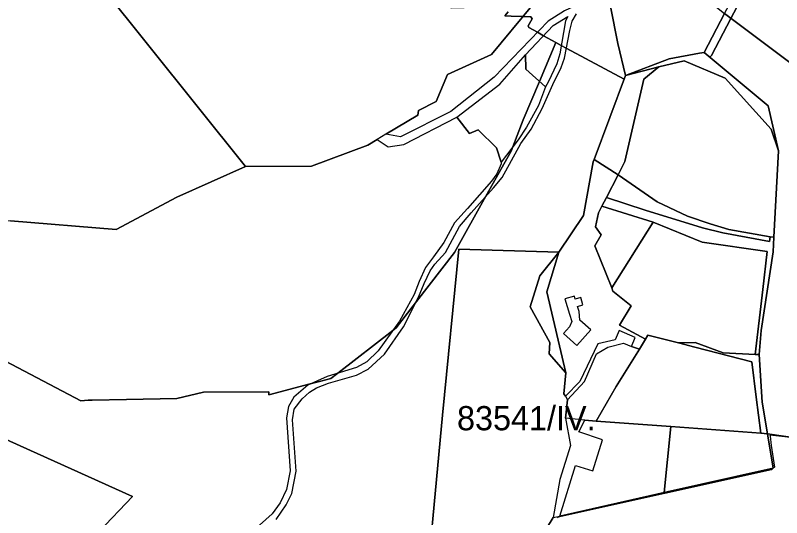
# Model space of a CAD drawing. Extents: x -477304 to -465429, y -1159113 to -1149210.
# Drawn here: x -470157.2 to -469682.2, y -1157476.9 to -1157165.2 of the extents above; entities that cross this region are included whole.
import ezdxf

# ---------------------------------------------------------------- set-up
doc = ezdxf.new("R2010")
doc.units = 0
for name, color, linetype in [('BPEJ_s', 7, 'Continuous'), ('PUPFL_s', 7, 'Continuous'), ('trav_porost_s', 7, 'Continuous')]:
    doc.layers.add(name, color=color, linetype=linetype)

msp = doc.modelspace()

# ---------------------------------------------------------------- linework, layer by layer
at = {"layer": 'BPEJ_s'}
for points in [[(-470167.3, -1157377.72), (-470116.62, -1157404.28), (-470112.13, -1157404.03), (-470109.51, -1157403.88), (-470088.25, -1157403.51), (-470056.99, -1157402.96), (-470040.53, -1157398.9), (-470000, -1157398.73), (-470000, -1157400.58), (-469974.37, -1157393.92), (-469967.85, -1157392.23), (-469961.64, -1157390.62), (-469957.38, -1157387.29), (-469923.25, -1157360.67), (-469921.15, -1157359.03), (-469908.57, -1157342.79), (-469884.98, -1157312.34), (-469865.53, -1157277.48), (-469849.89, -1157249.44), (-469848.89, -1157246.87), (-469842.33, -1157230.01), (-469832.31, -1157206.25), (-469822.15, -1157182.15), (-469818.81, -1157183.93), (-469815.67, -1157185.61), (-469779.76, -1157204.76), (-469778.9, -1157202.47), (-469751.93, -1157192.3), (-469733.13, -1157188.63), (-469730.19, -1157188.26), (-469726.78, -1157191.11), (-469725.58, -1157190.08), (-469713.59, -1157167.2), (-469688.79, -1157119.87)], [(-469688.79, -1157119.87), (-469713.59, -1157167.2), (-469725.58, -1157190.08), (-469726.78, -1157191.11), (-469730.19, -1157188.26), (-469733.13, -1157188.63), (-469751.93, -1157192.3), (-469778.9, -1157202.47), (-469779.76, -1157204.76), (-469815.67, -1157185.61), (-469818.81, -1157183.93), (-469822.15, -1157182.15), (-469829.72, -1157177.9), (-469833.58, -1157175.74), (-469838.93, -1157172.74), (-469839.35, -1157171.68), (-469836.82, -1157167.45), (-469837.66, -1157166.18), (-469842.46, -1157166.02), (-469849.93, -1157165.76), (-469853.67, -1157165.63), (-469851.62, -1157163.01)], [(-469851.62, -1157163.01), (-469853.67, -1157165.63), (-469849.93, -1157165.76), (-469842.46, -1157166.02), (-469837.66, -1157166.18), (-469836.82, -1157167.45), (-469839.35, -1157171.68), (-469838.93, -1157172.74), (-469833.58, -1157175.74), (-469829.72, -1157177.9), (-469822.15, -1157182.15), (-469832.31, -1157206.25), (-469842.33, -1157230.01), (-469848.89, -1157246.87), (-469849.89, -1157249.44), (-469865.53, -1157277.48), (-469884.98, -1157312.34), (-469908.57, -1157342.79), (-469921.15, -1157359.03), (-469923.25, -1157360.67), (-469957.38, -1157387.29)], [(-469957.38, -1157387.29), (-469961.64, -1157390.62), (-469967.85, -1157392.23), (-469974.37, -1157393.92), (-470000, -1157400.58), (-470000, -1157398.73), (-470040.53, -1157398.9), (-470056.99, -1157402.96), (-470088.25, -1157403.51), (-470109.51, -1157403.88), (-470112.13, -1157404.03), (-470116.62, -1157404.28), (-470167.3, -1157377.72)], [(-469669.34, -1157428.02), (-469689.46, -1157425.69), (-469689.39, -1157426.32), (-469688.79, -1157432), (-469686.67, -1157445.53), (-469687.4, -1157446.19), (-469688.58, -1157447.23), (-469820.74, -1157476.62), (-469821.17, -1157477)], [(-469618.13, -1157478.5), (-469625.82, -1157474.13), (-469626, -1157473.97), (-469635.6, -1157469), (-469646.97, -1157431.27), (-469646.97, -1157431.02), (-469653.26, -1157429.89), (-469661.7, -1157428.91), (-469669.34, -1157428.02), (-469689.46, -1157425.69), (-469689.39, -1157426.32), (-469688.79, -1157432), (-469686.67, -1157445.53), (-469687.4, -1157446.19), (-469688.58, -1157447.23), (-469820.74, -1157476.62), (-469821.17, -1157477)]]:
    msp.add_lwpolyline(points, dxfattribs=at)
at = {"layer": 'PUPFL_s'}
for points in [[(-470162.57, -1156995.57), (-470031.16, -1157111.97), (-469985.63, -1157132.42), (-469886.65, -1157160.49), (-469856.3, -1157159.85), (-469837, -1157159.44), (-469861.95, -1157189.5), (-469889.21, -1157202), (-469896.33, -1157218.77), (-469907.2, -1157224.34), (-469907.79, -1157227.25), (-469927.59, -1157239.03), (-469932.83, -1157242.25), (-469938.7, -1157245.86), (-469973.65, -1157258.75), (-470014.44, -1157258.92), (-470195.31, -1157033.26)], [(-469995.51, -1157477.92), (-469989.35, -1157468.89), (-469985.75, -1157461.85), (-469983.07, -1157448.02), (-469985.45, -1157416.11), (-469984.29, -1157409.57), (-469979.32, -1157403.21), (-469974.78, -1157399.04), (-469970.45, -1157396.3), (-469963.05, -1157393.31), (-469945.74, -1157388.35), (-469938.56, -1157384.71), (-469928.36, -1157375.39), (-469916.68, -1157358.38), (-469907.19, -1157340.14), (-469903.68, -1157331.6), (-469899.99, -1157323.63), (-469897.1, -1157319.56), (-469890.58, -1157312.27), (-469881.88, -1157296.24), (-469874.56, -1157287.79), (-469860.88, -1157272.17), (-469855.52, -1157265.75), (-469843.78, -1157244.72), (-469837.53, -1157235.85), (-469830.53, -1157222.99), (-469823.95, -1157208.17), (-469818.93, -1157197.53), (-469816.88, -1157191.87), (-469813.54, -1157174.62), (-469811.95, -1157168.92), (-469809.39, -1157164.35)], [(-469788.22, -1157159.71), (-469783.73, -1157182.76), (-469778.9, -1157202.47), (-469798.44, -1157254.62), (-469799.01, -1157256.22), (-469805.04, -1157289.34), (-469820.29, -1157312.08), (-469882.22, -1157310.35), (-469892.49, -1157413.32), (-469904.98, -1157548.53)], [(-470160.14, -1157292.68), (-470094.75, -1157298.07), (-470057.1, -1157278.03), (-470014.44, -1157258.92), (-469973.65, -1157258.75), (-469938.7, -1157245.86), (-469932.83, -1157242.25), (-469926, -1157246.84), (-469916.41, -1157245.4), (-469883.54, -1157228.36), (-469875.77, -1157238.59), (-469870.38, -1157236.35), (-469858.92, -1157247.53), (-469856, -1157256.41), (-469855.99, -1157257.39), (-469858.8, -1157263.58), (-469862.1, -1157268.21), (-469876.89, -1157284.97), (-469884.89, -1157293.99), (-469891.59, -1157306.19), (-469897.99, -1157315.15), (-469902.94, -1157321.61), (-469906.88, -1157330.25), (-469910.02, -1157338.5), (-469919.12, -1157354.86), (-469932.26, -1157373.35), (-469939.28, -1157380.28), (-469945.63, -1157383.76), (-469963.95, -1157389.27), (-469975.82, -1157394.57), (-469984.54, -1157402.14), (-469987.8, -1157407.96), (-469989.12, -1157415.02), (-469986.81, -1157447.88), (-469989, -1157459.37), (-469993.1, -1157467.7), (-469997.97, -1157474.45), (-470005.84, -1157481.4)], [(-470126.39, -1157507.56), (-470084.56, -1157463.62), (-470171.25, -1157424.64)], [(-469832.11, -1157490.33), (-469823.85, -1157476.78), (-469819.78, -1157475.96), (-469754.94, -1157461.28), (-469687.4, -1157446.19), (-469691, -1157424.88), (-469646.97, -1157431.27), (-469650.14, -1157556.68)]]:
    msp.add_lwpolyline(points, dxfattribs=at)
for points in [[(-469669.7, -1157095.16), (-469653.84, -1157085.63), (-469638.73, -1157078.69), (-469621.1, -1157070.92), (-469602.94, -1157065.51), (-469582.94, -1157055.01), (-469573.09, -1157048.69), (-469556.79, -1157036.59), (-469540.27, -1157027.36), (-469533.13, -1157032.28), (-469544.26, -1157056.46), (-469546.1, -1157062.18), (-469550.35, -1157078.16), (-469574.31, -1157122.16), (-469586.06, -1157129.79), (-469594.12, -1157146.33), (-469616.47, -1157180.78), (-469635.84, -1157219.94), (-469637.26, -1157224.58), (-469717.62, -1157164.17), (-469684.87, -1157103.04)], [(-470014.44, -1157258.92), (-470057.1, -1157278.03), (-470094.75, -1157298.07), (-470160.14, -1157292.68), (-470214.79, -1157293.39), (-470216.61, -1157262.33), (-470222.88, -1157243.06), (-470235.54, -1157230.34), (-470229.41, -1157223.71), (-470225.83, -1157219.96), (-470225.39, -1157217.59), (-470224.14, -1157214.21), (-470211.81, -1157211.56), (-470204.82, -1157212.77), (-470195.96, -1157205.84), (-470191.49, -1157202.04), (-470189.42, -1157200.27), (-470201.69, -1157185.52), (-470211.55, -1157175.72), (-470230.64, -1157150.38), (-470260.42, -1157122.3), (-470287.67, -1157087.83), (-470195.31, -1157033.26)], [(-469907.79, -1157227.25), (-469907.2, -1157224.34), (-469896.33, -1157218.77), (-469889.21, -1157202), (-469861.95, -1157189.5), (-469837, -1157159.44), (-469856.3, -1157159.85), (-469829.01, -1157126.8), (-469818.12, -1157108.79), (-469816.08, -1157091.72), (-469784.08, -1157114.4), (-469793.78, -1157124.89), (-469789.07, -1157153.76), (-469793.21, -1157156.78), (-469801.43, -1157157.29), (-469810.64, -1157159.49), (-469816.75, -1157162.46), (-469826.99, -1157168.9), (-469860.45, -1157203.65), (-469887.26, -1157224.97), (-469918.51, -1157240.52), (-469927.59, -1157239.03)], [(-469780.08, -1157150.78), (-469771.08, -1157144.46), (-469753.76, -1157135.98), (-469753.2, -1157135.7), (-469717.62, -1157164.17), (-469730.19, -1157188.26), (-469733.13, -1157188.63), (-469751.93, -1157192.3), (-469778.9, -1157202.47), (-469783.73, -1157182.76), (-469788.22, -1157159.71), (-469783.29, -1157154.37)], [(-469717.62, -1157164.17), (-469637.26, -1157224.58), (-469653.04, -1157276.2), (-469662.74, -1157299.65), (-469660.74, -1157318.04), (-469654.17, -1157378.46), (-469646.96, -1157422.52), (-469646.97, -1157431.27), (-469691, -1157424.88), (-469694.35, -1157405.11), (-469696.17, -1157375.71), (-469694.79, -1157360.79), (-469687.53, -1157311.89), (-469687.04, -1157302.81), (-469684.17, -1157249.22), (-469690.5, -1157221.36), (-469730.19, -1157188.26)], [(-469840.68, -1157198.67), (-469840.92, -1157189.8), (-469823.76, -1157171.58), (-469814.72, -1157165.92), (-469816.25, -1157168.72), (-469819.7, -1157189.19), (-469821.61, -1157195.4), (-469826.9, -1157206.75), (-469828.52, -1157209.69)], [(-469883.54, -1157228.36), (-469856.77, -1157207.95), (-469840.92, -1157189.8), (-469840.68, -1157198.67), (-469828.52, -1157209.69), (-469832.82, -1157221.07), (-469840.32, -1157234.69), (-469845.54, -1157242.38), (-469856, -1157256.41), (-469858.92, -1157247.53), (-469870.38, -1157236.35), (-469875.77, -1157238.59)], [(-469838.07, -1157346.14), (-469825.9, -1157368.17), (-469826.2, -1157375.21), (-469816.05, -1157387.03), (-469817.12, -1157400.05), (-469816.1, -1157401.51), (-469814.93, -1157403.71), (-469816.2, -1157415.22), (-469813.12, -1157432.12), (-469819.72, -1157453.21), (-469823.85, -1157476.78), (-469832.11, -1157490.33), (-469904.98, -1157548.53), (-469892.49, -1157413.32), (-469882.22, -1157310.35), (-469820.29, -1157312.08), (-469832.07, -1157326.87)], [(-469832.07, -1157326.87), (-469820.29, -1157312.08), (-469827.72, -1157336.69), (-469816.05, -1157387.03), (-469826.2, -1157375.21), (-469825.9, -1157368.17), (-469838.07, -1157346.14)], [(-470176.85, -1157492.88), (-470186.73, -1157486.12), (-470177.91, -1157464.51), (-470179.42, -1157456.13), (-470180.05, -1157452.61), (-470212.58, -1157406.69), (-470171.25, -1157424.64), (-470084.56, -1157463.62), (-470126.39, -1157507.56), (-470147.99, -1157502.27), (-470168.43, -1157496.28)]]:
    msp.add_lwpolyline(points, close=True, dxfattribs=at)
at = {"layer": 'trav_porost_s'}
for points in [[(-469742.57, -1157193.55), (-469758.31, -1157197.18), (-469778.9, -1157202.47), (-469751.93, -1157192.3), (-469733.13, -1157188.63), (-469730.19, -1157188.26), (-469690.5, -1157221.36), (-469684.17, -1157249.22), (-469688.74, -1157235.84), (-469717.2, -1157204.29)], [(-469779.31, -1157255.89), (-469783.55, -1157264.12), (-469798.44, -1157254.62), (-469778.9, -1157202.47), (-469758.31, -1157197.18), (-469767.61, -1157204.84)], [(-469779.31, -1157255.89), (-469767.61, -1157204.84), (-469758.31, -1157197.18), (-469742.57, -1157193.55), (-469717.2, -1157204.29), (-469688.74, -1157235.84), (-469684.17, -1157249.22), (-469687.04, -1157302.81), (-469689.23, -1157302.55), (-469714.83, -1157298.01), (-469726.5, -1157294.57), (-469740.53, -1157289.83), (-469759.38, -1157281), (-469783.55, -1157264.12)], [(-469816.1, -1157401.51), (-469817.12, -1157400.05), (-469816.05, -1157387.03), (-469827.72, -1157336.69), (-469820.29, -1157312.08), (-469805.04, -1157289.34), (-469799.01, -1157256.22), (-469798.44, -1157254.62), (-469783.55, -1157264.12), (-469790.83, -1157278.25), (-469793.55, -1157283.53), (-469795.77, -1157287.85), (-469797.67, -1157296.41), (-469794.14, -1157301.37), (-469798.02, -1157308.14), (-469787.55, -1157334.37), (-469786.74, -1157336.39), (-469775.46, -1157345.42), (-469782.67, -1157357.37), (-469766.65, -1157366.07), (-469770.23, -1157372.3), (-469775.26, -1157370.69), (-469772.9, -1157365.08), (-469782.97, -1157360.84), (-469785.33, -1157366.45), (-469796.15, -1157369.02), (-469807.24, -1157392.28)], [(-469759.38, -1157281), (-469740.53, -1157289.83), (-469726.5, -1157294.57), (-469714.83, -1157298.01), (-469689.23, -1157302.55), (-469689.67, -1157305.44), (-469718.57, -1157300.1), (-469731.18, -1157296.96), (-469766.81, -1157286.06), (-469790.83, -1157278.25), (-469783.55, -1157264.12)], [(-469687.53, -1157311.89), (-469694.79, -1157360.79), (-469696.17, -1157375.71), (-469698.51, -1157375.71), (-469693.84, -1157335.22), (-469691.08, -1157311.83), (-469731.42, -1157305.89), (-469761.75, -1157293.5), (-469793.55, -1157283.53), (-469790.83, -1157278.25), (-469766.81, -1157286.06), (-469731.18, -1157296.96), (-469718.57, -1157300.1), (-469689.67, -1157305.44), (-469689.23, -1157302.55), (-469687.04, -1157302.81)], [(-469794.14, -1157301.37), (-469797.67, -1157296.41), (-469795.77, -1157287.85), (-469793.55, -1157283.53), (-469761.75, -1157293.5), (-469787.55, -1157334.37), (-469798.02, -1157308.14)], [(-469693.84, -1157335.22), (-469698.51, -1157375.71), (-469718.38, -1157374.5), (-469735.72, -1157368.22), (-469746.04, -1157368.45), (-469765.16, -1157363.54), (-469766.65, -1157366.07), (-469782.67, -1157357.37), (-469775.46, -1157345.42), (-469786.74, -1157336.39), (-469787.55, -1157334.37), (-469761.75, -1157293.5), (-469731.42, -1157305.89), (-469691.08, -1157311.83)], [(-469809.11, -1157370.04), (-469800.41, -1157360.4), (-469807.22, -1157354.26), (-469807.77, -1157348.91), (-469808.7, -1157345.81), (-469805.35, -1157344.8), (-469806.71, -1157340.27), (-469810.1, -1157341.29), (-469810.67, -1157339.37), (-469816.63, -1157341.16), (-469813.76, -1157350.71), (-469812.14, -1157355.09), (-469813.59, -1157358.41), (-469817.36, -1157362.59)], [(-469784.7, -1157395.53), (-469770.23, -1157372.3), (-469766.65, -1157366.07), (-469765.16, -1157363.54), (-469746.04, -1157368.45), (-469735.99, -1157371.03), (-469700.66, -1157380.17), (-469698.01, -1157402.09), (-469695.1, -1157424.33), (-469750.85, -1157420.33), (-469797.2, -1157417.01)], [(-469780.15, -1157368.63), (-469775.26, -1157370.69), (-469770.23, -1157372.3), (-469784.7, -1157395.53), (-469797.2, -1157417.01), (-469804.17, -1157416.35), (-469816.2, -1157415.22), (-469814.93, -1157403.71), (-469804.48, -1157392.48), (-469796.88, -1157375.3), (-469789.95, -1157371.17)], [(-469735.99, -1157371.03), (-469746.04, -1157368.45), (-469735.72, -1157368.22), (-469718.38, -1157374.5), (-469698.51, -1157375.71), (-469696.17, -1157375.71), (-469694.35, -1157405.11), (-469691, -1157424.88), (-469695.1, -1157424.33), (-469698.01, -1157402.09), (-469700.66, -1157380.17)], [(-469804.17, -1157416.35), (-469797.2, -1157417.01), (-469750.85, -1157420.33), (-469754.94, -1157461.28), (-469819.78, -1157475.96), (-469810.01, -1157444.57), (-469799.25, -1157447.87), (-469793.19, -1157428.57), (-469807.97, -1157423.62)], [(-469687.4, -1157446.19), (-469754.94, -1157461.28), (-469750.85, -1157420.33), (-469695.1, -1157424.33), (-469691, -1157424.88)]]:
    msp.add_lwpolyline(points, close=True, dxfattribs=at)

# ---------------------------------------------------------------- texts
at = {"layer": 'BPEJ_s'}
msp.add_text('83541/IV.', height=15, dxfattribs=at).set_placement((-469883.41, -1157422.64))

doc.saveas('drawing.dxf')
